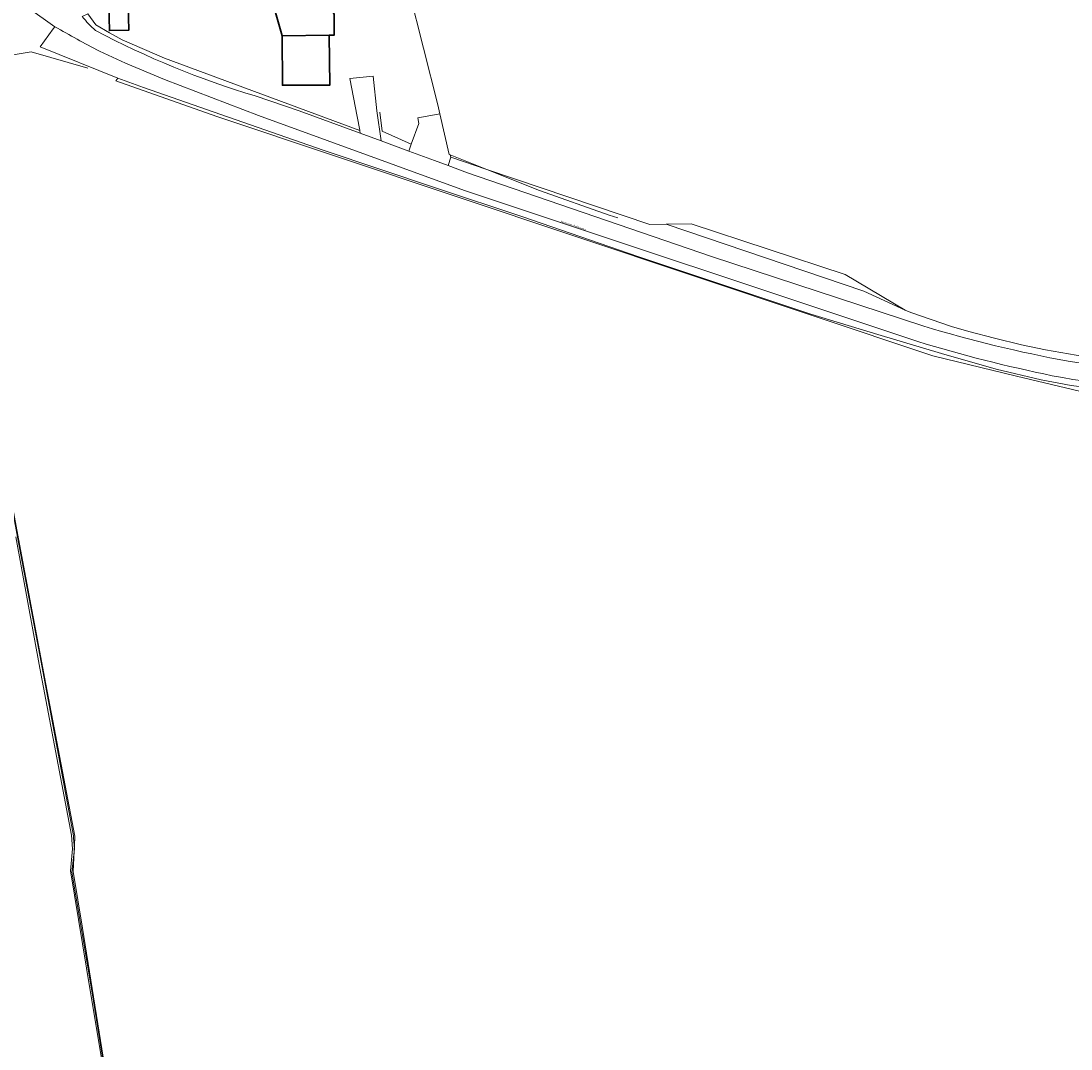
# Model space of a CAD drawing. Header units: metres. Extents: x 197700 to 204338, y 317132 to 325229.
# Tile 499 of 656: x 201324 to 201500, y 319599 to 319771. Entities that reach past the tile are written whole.
import ezdxf
from ezdxf.enums import TextEntityAlignment as Align

# ---------------------------------------------------------------- set-up
doc = ezdxf.new("R2010")
doc.units = ezdxf.units.M
for name, color, linetype, lineweight in [('B-WE-FV-GELEIDING_WILDRASTER-G', 80, 'Continuous', 18), ('B-WE-GR-BEPLANTING_CULTUUR_BOSPLANTSOEN-GV', 90, 'Continuous', 18), ('B-WE-GR-BOUWLAND-GV', 80, 'Continuous', 13), ('B-WE-GR-GRAS-GV', 60, 'Continuous', 13), ('B-WE-IE-TERREINAFSCHEIDING_KUNSTMATIG_HEKWERK-G', 20, 'IE-TERREINAFSCHEIDING-KUNSTMATIG', 18), ('B-WE-OG-BEBOUWING-GV', 7, 'Continuous', 35), ('B-WE-OG-TERREIN_CULTUURSCHEIDING-GV', 7, 'Continuous', 18), ('B-WE-OG-TERREIN_ERF-GV', 7, 'Continuous', 18), ('B-WE-OG-TOPOGRAFIE-T18', 10, 'Continuous', 18), ('B-WE-VH-ONVERHARD-GV', 252, 'Continuous', 18), ('B-WE-VH-VERHARDING_ASFALT-GV', 252, 'Continuous', 18), ('B-WE-VH-VERHARDING_GESLOTEN-GV', 252, 'Continuous', 18)]:
    doc.layers.add(name, color=color, linetype=linetype, lineweight=lineweight)
doc.styles.add('NLCS-ISO-M200-T18', font='NLCS-ISO.ttf', dxfattribs={"height": 0.36})
doc.linetypes.add('IE-TERREINAFSCHEIDING-KUNSTMATIG', pattern='A,4,[82,NLCS.SHX,S=0.75,R=90,X=0,Y=0],4,-2', length=10)

msp = doc.modelspace()

# ---------------------------------------------------------------- linework, layer by layer
at = {"layer": 'B-WE-FV-GELEIDING_WILDRASTER-G'}
for points in [[(201307.92, 319740.243), (201307.987, 319740.127), (201315.758, 319728.21), (201319.621, 319707.183), (201323.794, 319684.624), (201327.917, 319662.809), (201333.167, 319634.601), (201333.196, 319634.276)], [(201333.196, 319634.276), (201333.361, 319632.433), (201332.898, 319628.556), (201336.316, 319608.345), (201339.38, 319589.203), (201340.662, 319581.314), (201340.848, 319579.766)]]:
    msp.add_lwpolyline(points, dxfattribs=at)
at = {"layer": 'B-WE-GR-BEPLANTING_CULTUUR_BOSPLANTSOEN-GV'}
msp.add_lwpolyline([(201472.426, 319722.636), (201462.389, 319728.622), (201436.592, 319737.089), (201432.387, 319737.008), (201465.467, 319725.802)], close=True, dxfattribs=at)
at = {"layer": 'B-WE-GR-BOUWLAND-GV'}
msp.add_lwpolyline([(201521.523, 319871.629), (201492.683, 319856.019), (201380.398, 319797.895), (201386.947, 319785.54), (201394.155, 319757.019), (201394.504, 319755.488), (201396.057, 319748.685), (201396.221, 319748.62), (201396.332, 319748.228), (201402.389, 319746.179), (201429.646, 319736.956), (201432.387, 319737.008), (201436.592, 319737.089), (201462.389, 319728.622), (201472.426, 319722.636), (201473.346, 319722.217), (201480.174, 319719.881), (201483.087, 319719.071), (201487.381, 319717.944), (201491.865, 319716.802), (201495.882, 319715.964), (201501.03, 319715.09)], dxfattribs=at)
at = {"layer": 'B-WE-GR-GRAS-GV'}
for points in [[(201713.651, 319718.144), (201713.744, 319718.243), (201708.49, 319718.074), (201708.282, 319717.918), (201682.841, 319716.405), (201651.937, 319714.567), (201610.503, 319712.584), (201569.068, 319710.6), (201541.843, 319709.21), (201514.618, 319707.82), (201505.093, 319708.217), (201491.07, 319711.591), (201477.047, 319714.964), (201417.119, 319735.006), (201357.191, 319755.048), (201340.257, 319761.001), (201340.607, 319761.454), (201327.585, 319766.702), (201329.794, 319769.742), (201330.052, 319770.097), (201325.596, 319773.244)], [(201297.166, 319770.016), (201291.865, 319769.416), (201291.973, 319768.832), (201292.046, 319768.358), (201291.983, 319768.349), (201295.932, 319760.837), (201295.97, 319760.765), (201303.636, 319747.656), (201307.92, 319740.243), (201307.987, 319740.127), (201315.758, 319728.21), (201319.621, 319707.183), (201323.794, 319684.624), (201327.917, 319662.809), (201333.167, 319634.601), (201333.196, 319634.276), (201333.361, 319632.433), (201332.898, 319628.556), (201336.316, 319608.345), (201339.38, 319589.203)]]:
    msp.add_lwpolyline(points, dxfattribs=at)
at = {"layer": 'B-WE-IE-TERREINAFSCHEIDING_KUNSTMATIG_HEKWERK-G'}
for points in [[(201394.504, 319755.488), (201394.155, 319757.019), (201386.947, 319785.54), (201380.398, 319797.895)], [(201381.111, 319752.711), (201348.398, 319764.803), (201341.3, 319767.887), (201339.186, 319769.052), (201336.895, 319770.394), (201335.579, 319772.221)], [(201335.6, 319763.142), (201326.104, 319765.889), (201296.178, 319760.886)], [(201296.178, 319760.886), (201305.621, 319744.292), (201315.765, 319728.353), (201324.15, 319683.451), (201328.545, 319660.003), (201333.395, 319634.545), (201333.386, 319634.346)], [(201389.723, 319750.411), (201384.863, 319752.591), (201384.487, 319755.76)], [(201393.625, 319755.331), (201390.842, 319754.833), (201391.013, 319753.911), (201389.723, 319750.411)], [(201394.504, 319755.488), (201393.625, 319755.331)], [(201396.221, 319748.62), (201396.057, 319748.685), (201394.504, 319755.488)], [(201389.723, 319750.411), (201389.3, 319749.264)], [(201402.389, 319746.179), (201396.221, 319748.62)], [(201424.282, 319738.113), (201422.846, 319738.524), (201411.195, 319742.693), (201402.389, 319746.179)], [(201472.426, 319722.636), (201465.467, 319725.802), (201432.387, 319737.008)], [(201427.647, 319731.637), (201456.621, 319721.954), (201467.831, 319718.54), (201478.479, 319715.382), (201487.663, 319712.767), (201495.179, 319710.967), (201500.199, 319710.033), (201506.115, 319709.283), (201509.752, 319708.948), (201513.449, 319708.781), (201516.356, 319708.734), (201521.954, 319708.709), (201536.933, 319709.225), (201553.406, 319709.894), (201579.928, 319711.365), (201612.529, 319713.257), (201639.431, 319714.532), (201664.644, 319715.861), (201692.547, 319717.562), (201708.49, 319718.074)], [(201612.17, 319718.723), (201579.08, 319717.001), (201531.567, 319714.459), (201524.007, 319714.029), (201516.99, 319713.964), (201511.231, 319714.076), (201508.003, 319714.301), (201504.04, 319714.722), (201501.03, 319715.09), (201495.882, 319715.964), (201491.865, 319716.802), (201487.381, 319717.944), (201483.087, 319719.071), (201480.174, 319719.881), (201473.346, 319722.217), (201472.426, 319722.636)], [(201333.386, 319634.346), (201333.135, 319628.656), (201334.659, 319619.182), (201337.675, 319600.371), (201340.352, 319583.607), (201340.842, 319579.763)]]:
    msp.add_lwpolyline(points, dxfattribs=at)
at = {"layer": 'B-WE-OG-BEBOUWING-GV'}
for points in [[(201371.766, 319781.508), (201369.395, 319785.91), (201367.423, 319784.848), (201366.986, 319785.658), (201362.845, 319783.427), (201365.216, 319779.025), (201366.71, 319776.23), (201366.041, 319775.872), (201367.675, 319770.117), (201368.111, 319768.582), (201375.959, 319768.683), (201376.835, 319768.683), (201376.835, 319772.205)], [(201342.348, 319773.763), (201339.108, 319773.711), (201339.178, 319769.436), (201342.418, 319769.489)], [(201368.111, 319768.582), (201368.16, 319760.283), (201376.097, 319760.321), (201375.959, 319768.683)]]:
    msp.add_lwpolyline(points, close=True, dxfattribs=at)
at = {"layer": 'B-WE-OG-TERREIN_CULTUURSCHEIDING-GV'}
for points in [[(201363.609, 319758.514), (201370.933, 319756.018), (201381.154, 319752.259), (201381.111, 319752.711), (201348.398, 319764.803), (201341.3, 319767.887), (201339.186, 319769.052), (201336.895, 319770.394), (201335.579, 319772.221), (201334.649, 319771.799)], [(201330.052, 319770.097), (201329.794, 319769.742), (201327.585, 319766.702), (201340.607, 319761.454), (201344.875, 319759.889), (201357.848, 319755.378)], [(201474.522, 319717.363), (201398.654, 319742.655), (201364.13, 319755.25), (201356.253, 319758.232), (201348.387, 319761.244), (201341.888, 319763.981), (201337.53, 319765.988)], [(201500.199, 319710.033), (201495.179, 319710.967), (201487.663, 319712.767), (201478.479, 319715.382), (201467.831, 319718.54), (201456.621, 319721.954), (201427.647, 319731.637), (201408.391, 319738.248), (201393.926, 319743.066), (201374.961, 319749.427), (201357.848, 319755.378), (201344.875, 319759.889), (201340.607, 319761.454), (201340.257, 319761.001), (201357.191, 319755.048), (201417.119, 319735.006), (201477.047, 319714.964), (201491.07, 319711.591), (201505.093, 319708.217)], [(201357.848, 319755.378), (201374.961, 319749.427), (201393.926, 319743.066), (201408.391, 319738.248), (201427.647, 319731.637), (201456.621, 319721.954), (201467.831, 319718.54), (201478.479, 319715.382), (201487.663, 319712.767), (201495.179, 319710.967), (201500.199, 319710.033), (201506.115, 319709.283), (201509.752, 319708.948), (201513.449, 319708.781), (201516.356, 319708.734), (201521.954, 319708.709), (201536.933, 319709.225), (201553.406, 319709.894), (201579.928, 319711.365), (201612.529, 319713.257), (201639.431, 319714.532), (201664.644, 319715.861), (201692.547, 319717.562)], [(201501.03, 319715.09), (201495.882, 319715.964), (201491.865, 319716.802), (201487.381, 319717.944), (201483.087, 319719.071), (201480.174, 319719.881), (201473.346, 319722.217), (201472.426, 319722.636), (201465.467, 319725.802), (201432.387, 319737.008), (201429.646, 319736.956), (201402.389, 319746.179), (201396.332, 319748.228), (201395.891, 319746.841), (201399.151, 319745.642), (201439.962, 319731.615), (201475.518, 319719.952)]]:
    msp.add_lwpolyline(points, dxfattribs=at)
for points in [[(201334.649, 319771.799, 0.0544179), (201336.873, 319769.463)], [(201337.53, 319765.988, -0.0117377), (201330.052, 319770.097)], [(201336.873, 319769.463, 0.049434), (201363.609, 319758.514)], [(201475.518, 319719.952, 0.0277363), (201499.711, 319714.079)], [(201497.018, 319711.657, -0.022594), (201474.522, 319717.363)], [(201499.711, 319714.079, 0.0540341), (201529.212, 319712.791)], [(201524.982, 319709.692, -0.0601177), (201497.018, 319711.657)]]:
    msp.add_lwpolyline(points, format="xyb", dxfattribs=at)
at = {"layer": 'B-WE-OG-TERREIN_ERF-GV'}
msp.add_lwpolyline([(201335.579, 319772.221), (201336.895, 319770.394), (201339.186, 319769.052), (201341.3, 319767.887), (201348.398, 319764.803), (201381.111, 319752.711), (201381.106, 319752.767), (201380.692, 319755.049), (201379.463, 319761.442), (201383.348, 319761.782), (201383.971, 319756.012), (201384.703, 319750.955), (201389.292, 319749.267), (201389.3, 319749.264), (201393.634, 319747.671), (201395.891, 319746.841), (201396.332, 319748.228), (201396.221, 319748.62), (201396.057, 319748.685), (201394.504, 319755.488), (201394.155, 319757.019), (201386.947, 319785.54)], dxfattribs=at)
for points in [[(201365.216, 319779.025), (201362.845, 319783.427), (201366.986, 319785.658), (201367.423, 319784.848), (201369.395, 319785.91), (201371.766, 319781.508), (201376.835, 319772.205), (201376.835, 319768.683), (201375.959, 319768.683), (201376.097, 319760.321), (201368.16, 319760.283), (201368.111, 319768.582), (201367.675, 319770.117), (201366.041, 319775.872), (201366.71, 319776.23)], [(201339.108, 319773.711), (201342.348, 319773.763), (201342.418, 319769.489), (201339.178, 319769.436)]]:
    msp.add_lwpolyline(points, close=True, dxfattribs=at)
at = {"layer": 'B-WE-VH-ONVERHARD-GV'}
for points in [[(201339.194, 319589.37), (201336.009, 319608.37), (201332.691, 319628.757), (201332.981, 319632.436), (201332.83, 319634.736), (201327.527, 319662.686), (201323.548, 319684.7)], [(201323.548, 319684.7), (201327.527, 319662.686), (201332.83, 319634.736), (201332.981, 319632.436), (201332.691, 319628.757), (201336.009, 319608.37), (201339.194, 319589.37)], [(201339.38, 319589.203), (201336.316, 319608.345), (201332.898, 319628.556), (201333.361, 319632.433), (201333.196, 319634.276), (201333.167, 319634.601), (201327.917, 319662.809), (201323.794, 319684.624)]]:
    msp.add_lwpolyline(points, dxfattribs=at)
at = {"layer": 'B-WE-VH-VERHARDING_ASFALT-GV'}
for points in [[(201325.596, 319773.244), (201330.052, 319770.097)], [(201337.53, 319765.988), (201341.888, 319763.981), (201348.387, 319761.244), (201356.253, 319758.232), (201364.13, 319755.25), (201398.654, 319742.655), (201474.522, 319717.363)], [(201475.518, 319719.952), (201439.962, 319731.615), (201399.151, 319745.642), (201395.891, 319746.841), (201393.634, 319747.671), (201389.3, 319749.264), (201389.292, 319749.267), (201384.703, 319750.955), (201381.154, 319752.259), (201370.933, 319756.018), (201363.609, 319758.514)]]:
    msp.add_lwpolyline(points, dxfattribs=at)
for points in [[(201336.873, 319769.463, -0.0544179), (201334.649, 319771.799)], [(201330.052, 319770.097, 0.0117377), (201337.53, 319765.988)], [(201363.609, 319758.514, -0.049434), (201336.873, 319769.463)], [(201499.711, 319714.079, -0.0277363), (201475.518, 319719.952)], [(201474.522, 319717.363, 0.022594), (201497.018, 319711.657)], [(201529.212, 319712.791, -0.0540341), (201499.711, 319714.079)], [(201497.018, 319711.657, 0.0601177), (201524.982, 319709.692)]]:
    msp.add_lwpolyline(points, format="xyb", dxfattribs=at)
at = {"layer": 'B-WE-VH-VERHARDING_GESLOTEN-GV'}
msp.add_lwpolyline([(201383.348, 319761.782), (201379.463, 319761.442), (201380.692, 319755.049), (201381.106, 319752.767), (201381.111, 319752.711), (201381.154, 319752.259), (201384.703, 319750.955), (201383.971, 319756.012)], close=True, dxfattribs=at)

# ---------------------------------------------------------------- texts
at = {"layer": 'B-WE-OG-TOPOGRAFIE-T18', "style": 'NLCS-ISO-M200-T18'}
msp.add_text('Herenanstelerweg', height=0.36, rotation=341.6, dxfattribs=at).set_placement((201416.829, 319736.758), align=Align.MIDDLE)

doc.saveas('drawing.dxf')
